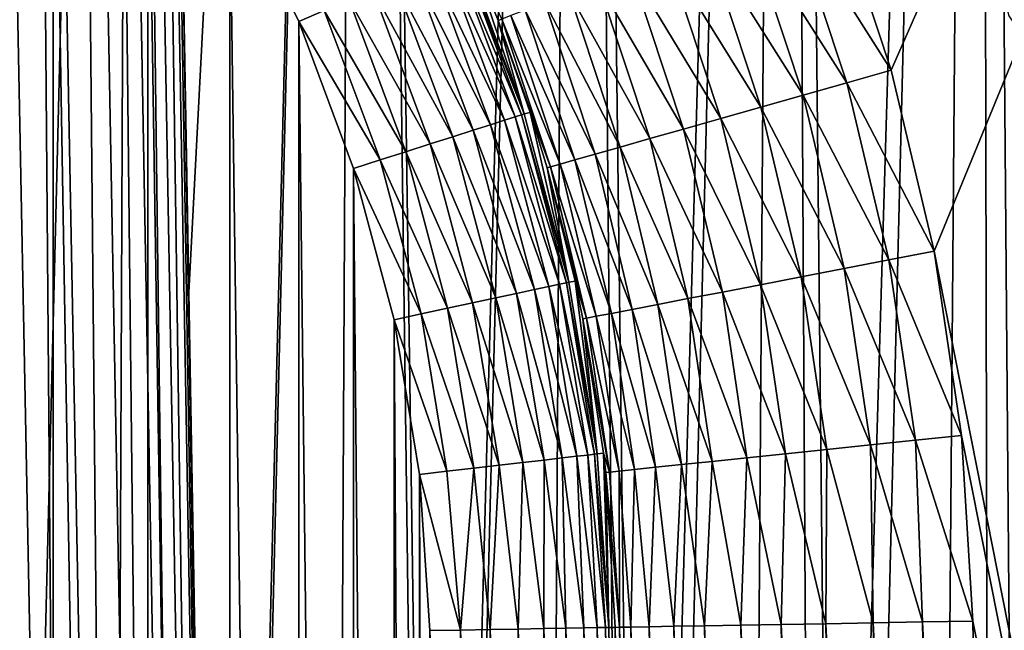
# Model space of a CAD drawing. Header units: millimetres. Extents: x -110 to 110, y 0 to 80.
# Tile 402 of 439: x 91.07 to 96.57, y 50.4 to 53.81. Entities that reach past the tile are written whole.
import ezdxf

# ---------------------------------------------------------------- set-up
doc = ezdxf.new("R2010")
doc.units = ezdxf.units.MM
doc.header["$LTSCALE"] = 59.460957
for name, color, linetype in [('160', 7, 'CONTINUOUS'), ('161', 7, 'CONTINUOUS'), ('178', 7, 'CONTINUOUS'), ('179', 7, 'CONTINUOUS'), ('24', 7, 'CONTINUOUS'), ('255', 7, 'CONTINUOUS'), ('256', 7, 'CONTINUOUS'), ('28', 7, 'CONTINUOUS'), ('296', 7, 'CONTINUOUS'), ('297', 7, 'CONTINUOUS'), ('4', 7, 'CONTINUOUS'), ('6', 7, 'CONTINUOUS'), ('74', 7, 'CONTINUOUS'), ('8', 7, 'CONTINUOUS')]:
    doc.layers.add(name, color=color, linetype=linetype)

msp = doc.modelspace()

# ---------------------------------------------------------------- linework, layer by layer
at = {"layer": '160', "color": 7, "linetype": 'CONTINUOUS'}
for points in [[(93.8842, 53.2876, 50.9825), (93.5777, 54.2107, 53.0349), (93.5437, 54.1992, 50.9825), (93.8842, 53.2876, 50.9825)], [(93.7394, 53.811, 53.0349), (93.5777, 54.2107, 53.0349), (93.8842, 53.2876, 50.9825), (93.7394, 53.811, 53.0349)], [(93.9189, 53.2967, 53.0349), (93.7394, 53.811, 53.0349), (93.8842, 53.2876, 50.9825), (93.9189, 53.2967, 53.0349)], [(94.1346, 52.3473, 50.9825), (93.9189, 53.2967, 53.0349), (93.8842, 53.2876, 50.9825), (94.1346, 52.3473, 50.9825)], [(94.0122, 52.9868, 53.0349), (93.9189, 53.2967, 53.0349), (94.1346, 52.3473, 50.9825), (94.0122, 52.9868, 53.0349)], [(94.1698, 52.3539, 53.0349), (94.0122, 52.9868, 53.0349), (94.1346, 52.3473, 50.9825), (94.1698, 52.3539, 53.0349)], [(94.2927, 51.3871, 50.9825), (94.1698, 52.3539, 53.0349), (94.1346, 52.3473, 50.9825), (94.2927, 51.3871, 50.9825)], [(94.2129, 52.1422, 53.0349), (94.1698, 52.3539, 53.0349), (94.2927, 51.3871, 50.9825), (94.2129, 52.1422, 53.0349)], [(94.3282, 51.3912, 53.0349), (94.2129, 52.1422, 53.0349), (94.2927, 51.3871, 50.9825), (94.3282, 51.3912, 53.0349)], [(94.3568, 50.4171, 50.9825), (94.3282, 51.3912, 53.0349), (94.2927, 51.3871, 50.9825), (94.3568, 50.4171, 50.9825)], [(94.3401, 51.2834, 53.0349), (94.3282, 51.3912, 53.0349), (94.3568, 50.4171, 50.9825), (94.3401, 51.2834, 53.0349)], [(94.3926, 50.4178, 53.0349), (94.3401, 51.2834, 53.0349), (94.3568, 50.4171, 50.9825), (94.3926, 50.4178, 53.0349)]]:
    msp.add_3dface(points, dxfattribs=at)
at = {"layer": '161', "color": 7, "linetype": 'CONTINUOUS'}
for points in [[(94.3926, 50.4178, 53.0349), (94.3568, 50.4171, 50.9825), (94.5081, 41.7455, 50.9825), (94.3926, 50.4178, 53.0349)], [(94.5439, 41.7462, 53.0349), (94.3926, 50.4178, 53.0349), (94.5081, 41.7455, 50.9825), (94.5439, 41.7462, 53.0349)]]:
    msp.add_3dface(points, dxfattribs=at)
at = {"layer": '178', "color": 7, "linetype": 'CONTINUOUS'}
for points in [[(95.936, 53.5328, 55), (95.6088, 54.5208, 55), (95.3675, 54.4292, 54.9833), (95.936, 53.5328, 55)], [(95.1302, 54.3391, 54.9333), (95.6876, 53.4623, 54.9833), (95.3675, 54.4292, 54.9833), (95.1302, 54.3391, 54.9333)], [(95.6876, 53.4623, 54.9833), (95.936, 53.5328, 55), (95.3675, 54.4292, 54.9833), (95.6876, 53.4623, 54.9833)], [(94.9009, 54.252, 54.8511), (95.4434, 53.393, 54.9333), (95.1302, 54.3391, 54.9333), (94.9009, 54.252, 54.8511)], [(95.4434, 53.393, 54.9333), (95.6876, 53.4623, 54.9833), (95.1302, 54.3391, 54.9333), (95.4434, 53.393, 54.9333)], [(93.5777, 54.2107, 53.0349), (93.7394, 53.811, 53.0349), (93.7592, 53.8185, 53.2927), (93.5777, 54.2107, 53.0349)], [(94.6834, 54.1694, 54.7378), (95.2074, 53.326, 54.8511), (94.9009, 54.252, 54.8511), (94.6834, 54.1694, 54.7378)], [(95.2074, 53.326, 54.8511), (95.4434, 53.393, 54.9333), (94.9009, 54.252, 54.8511), (95.2074, 53.326, 54.8511)], [(94.4814, 54.0927, 54.5955), (94.9836, 53.2625, 54.7378), (94.6834, 54.1694, 54.7378), (94.4814, 54.0927, 54.5955)], [(94.9836, 53.2625, 54.7378), (95.2074, 53.326, 54.8511), (94.6834, 54.1694, 54.7378), (94.9836, 53.2625, 54.7378)], [(94.2983, 54.0232, 54.4265), (94.7758, 53.2035, 54.5955), (94.4814, 54.0927, 54.5955), (94.2983, 54.0232, 54.4265)], [(94.7758, 53.2035, 54.5955), (94.9836, 53.2625, 54.7378), (94.4814, 54.0927, 54.5955), (94.7758, 53.2035, 54.5955)], [(94.1371, 53.962, 54.2336), (94.5874, 53.1501, 54.4265), (94.2983, 54.0232, 54.4265), (94.1371, 53.962, 54.2336)], [(94.5874, 53.1501, 54.4265), (94.7758, 53.2035, 54.5955), (94.2983, 54.0232, 54.4265), (94.5874, 53.1501, 54.4265)], [(94.0006, 53.9102, 54.0201), (94.4215, 53.103, 54.2336), (94.1371, 53.962, 54.2336), (94.0006, 53.9102, 54.0201)], [(94.4215, 53.103, 54.2336), (94.5874, 53.1501, 54.4265), (94.1371, 53.962, 54.2336), (94.4215, 53.103, 54.2336)], [(93.8909, 53.8685, 53.7895), (94.281, 53.0631, 54.0201), (94.0006, 53.9102, 54.0201), (93.8909, 53.8685, 53.7895)], [(94.281, 53.0631, 54.0201), (94.4215, 53.103, 54.2336), (94.0006, 53.9102, 54.0201), (94.281, 53.0631, 54.0201)], [(93.7394, 53.811, 53.0349), (94.0326, 52.9926, 53.2927), (93.7592, 53.8185, 53.2927), (93.7394, 53.811, 53.0349)], [(93.7592, 53.8185, 53.2927), (94.0849, 53.0075, 53.5457), (93.81, 53.8378, 53.5457), (93.7592, 53.8185, 53.2927)], [(94.0326, 52.9926, 53.2927), (94.0849, 53.0075, 53.5457), (93.7592, 53.8185, 53.2927), (94.0326, 52.9926, 53.2927)], [(93.81, 53.8378, 53.5457), (94.1682, 53.0311, 53.7895), (93.8909, 53.8685, 53.7895), (93.81, 53.8378, 53.5457)], [(94.0849, 53.0075, 53.5457), (94.1682, 53.0311, 53.7895), (93.81, 53.8378, 53.5457), (94.0849, 53.0075, 53.5457)], [(94.1682, 53.0311, 53.7895), (94.281, 53.0631, 54.0201), (93.8909, 53.8685, 53.7895), (94.1682, 53.0311, 53.7895)], [(93.7394, 53.811, 53.0349), (93.9189, 53.2967, 53.0349), (94.0326, 52.9926, 53.2927), (93.7394, 53.811, 53.0349)], [(96.1766, 52.5201, 55), (95.936, 53.5328, 55), (95.6876, 53.4623, 54.9833), (96.1766, 52.5201, 55)], [(95.4434, 53.393, 54.9333), (95.9231, 52.4714, 54.9833), (95.6876, 53.4623, 54.9833), (95.4434, 53.393, 54.9333)], [(95.9231, 52.4714, 54.9833), (96.1766, 52.5201, 55), (95.6876, 53.4623, 54.9833), (95.9231, 52.4714, 54.9833)], [(95.2074, 53.326, 54.8511), (95.6738, 52.4234, 54.9333), (95.4434, 53.393, 54.9333), (95.2074, 53.326, 54.8511)], [(95.6738, 52.4234, 54.9333), (95.9231, 52.4714, 54.9833), (95.4434, 53.393, 54.9333), (95.6738, 52.4234, 54.9333)], [(94.9836, 53.2625, 54.7378), (95.433, 52.377, 54.8511), (95.2074, 53.326, 54.8511), (94.9836, 53.2625, 54.7378)], [(95.433, 52.377, 54.8511), (95.6738, 52.4234, 54.9333), (95.2074, 53.326, 54.8511), (95.433, 52.377, 54.8511)], [(93.9189, 53.2967, 53.0349), (94.0122, 52.9868, 53.0349), (94.0326, 52.9926, 53.2927), (93.9189, 53.2967, 53.0349)], [(94.7758, 53.2035, 54.5955), (95.2045, 52.3331, 54.7378), (94.9836, 53.2625, 54.7378), (94.7758, 53.2035, 54.5955)], [(95.2045, 52.3331, 54.7378), (95.433, 52.377, 54.8511), (94.9836, 53.2625, 54.7378), (95.2045, 52.3331, 54.7378)], [(94.5874, 53.1501, 54.4265), (94.9924, 52.2922, 54.5955), (94.7758, 53.2035, 54.5955), (94.5874, 53.1501, 54.4265)], [(94.9924, 52.2922, 54.5955), (95.2045, 52.3331, 54.7378), (94.7758, 53.2035, 54.5955), (94.9924, 52.2922, 54.5955)], [(94.281, 53.0631, 54.0201), (94.6307, 52.2226, 54.2336), (94.4215, 53.103, 54.2336), (94.281, 53.0631, 54.0201)], [(94.4215, 53.103, 54.2336), (94.8, 52.2552, 54.4265), (94.5874, 53.1501, 54.4265), (94.4215, 53.103, 54.2336)], [(94.6307, 52.2226, 54.2336), (94.8, 52.2552, 54.4265), (94.4215, 53.103, 54.2336), (94.6307, 52.2226, 54.2336)], [(94.8, 52.2552, 54.4265), (94.9924, 52.2922, 54.5955), (94.5874, 53.1501, 54.4265), (94.8, 52.2552, 54.4265)], [(94.1682, 53.0311, 53.7895), (94.4873, 52.195, 54.0201), (94.281, 53.0631, 54.0201), (94.1682, 53.0311, 53.7895)], [(94.4873, 52.195, 54.0201), (94.6307, 52.2226, 54.2336), (94.281, 53.0631, 54.0201), (94.4873, 52.195, 54.0201)], [(94.0122, 52.9868, 53.0349), (94.2338, 52.1462, 53.2927), (94.0326, 52.9926, 53.2927), (94.0122, 52.9868, 53.0349)], [(94.0326, 52.9926, 53.2927), (94.2872, 52.1565, 53.5457), (94.0849, 53.0075, 53.5457), (94.0326, 52.9926, 53.2927)], [(94.2338, 52.1462, 53.2927), (94.2872, 52.1565, 53.5457), (94.0326, 52.9926, 53.2927), (94.2338, 52.1462, 53.2927)], [(94.0849, 53.0075, 53.5457), (94.3721, 52.1729, 53.7895), (94.1682, 53.0311, 53.7895), (94.0849, 53.0075, 53.5457)], [(94.2872, 52.1565, 53.5457), (94.3721, 52.1729, 53.7895), (94.0849, 53.0075, 53.5457), (94.2872, 52.1565, 53.5457)], [(94.3721, 52.1729, 53.7895), (94.4873, 52.195, 54.0201), (94.1682, 53.0311, 53.7895), (94.3721, 52.1729, 53.7895)], [(94.0122, 52.9868, 53.0349), (94.1698, 52.3539, 53.0349), (94.2338, 52.1462, 53.2927), (94.0122, 52.9868, 53.0349)], [(96.329, 51.4905, 55), (96.1766, 52.5201, 55), (95.9231, 52.4714, 54.9833), (96.329, 51.4905, 55)], [(95.6738, 52.4234, 54.9333), (96.0722, 51.4638, 54.9833), (95.9231, 52.4714, 54.9833), (95.6738, 52.4234, 54.9333)], [(96.0722, 51.4638, 54.9833), (96.329, 51.4905, 55), (95.9231, 52.4714, 54.9833), (96.0722, 51.4638, 54.9833)], [(95.433, 52.377, 54.8511), (95.8197, 51.4375, 54.9333), (95.6738, 52.4234, 54.9333), (95.433, 52.377, 54.8511)], [(95.8197, 51.4375, 54.9333), (96.0722, 51.4638, 54.9833), (95.6738, 52.4234, 54.9333), (95.8197, 51.4375, 54.9333)], [(94.1698, 52.3539, 53.0349), (94.2129, 52.1422, 53.0349), (94.2338, 52.1462, 53.2927), (94.1698, 52.3539, 53.0349)], [(94.9924, 52.2922, 54.5955), (95.3444, 51.388, 54.7378), (95.2045, 52.3331, 54.7378), (94.9924, 52.2922, 54.5955)], [(95.2045, 52.3331, 54.7378), (95.5758, 51.4121, 54.8511), (95.433, 52.377, 54.8511), (95.2045, 52.3331, 54.7378)], [(95.3444, 51.388, 54.7378), (95.5758, 51.4121, 54.8511), (95.2045, 52.3331, 54.7378), (95.3444, 51.388, 54.7378)], [(95.5758, 51.4121, 54.8511), (95.8197, 51.4375, 54.9333), (95.433, 52.377, 54.8511), (95.5758, 51.4121, 54.8511)], [(94.8, 52.2552, 54.4265), (95.1295, 51.3656, 54.5955), (94.9924, 52.2922, 54.5955), (94.8, 52.2552, 54.4265)], [(95.1295, 51.3656, 54.5955), (95.3444, 51.388, 54.7378), (94.9924, 52.2922, 54.5955), (95.1295, 51.3656, 54.5955)], [(94.4873, 52.195, 54.0201), (94.7632, 51.3275, 54.2336), (94.6307, 52.2226, 54.2336), (94.4873, 52.195, 54.0201)], [(94.6307, 52.2226, 54.2336), (94.9347, 51.3454, 54.4265), (94.8, 52.2552, 54.4265), (94.6307, 52.2226, 54.2336)], [(94.7632, 51.3275, 54.2336), (94.9347, 51.3454, 54.4265), (94.6307, 52.2226, 54.2336), (94.7632, 51.3275, 54.2336)], [(94.9347, 51.3454, 54.4265), (95.1295, 51.3656, 54.5955), (94.8, 52.2552, 54.4265), (94.9347, 51.3454, 54.4265)], [(94.2872, 52.1565, 53.5457), (94.5013, 51.3002, 53.7895), (94.3721, 52.1729, 53.7895), (94.2872, 52.1565, 53.5457)], [(94.3721, 52.1729, 53.7895), (94.6179, 51.3124, 54.0201), (94.4873, 52.195, 54.0201), (94.3721, 52.1729, 53.7895)], [(94.5013, 51.3002, 53.7895), (94.6179, 51.3124, 54.0201), (94.3721, 52.1729, 53.7895), (94.5013, 51.3002, 53.7895)], [(94.6179, 51.3124, 54.0201), (94.7632, 51.3275, 54.2336), (94.4873, 52.195, 54.0201), (94.6179, 51.3124, 54.0201)], [(94.2129, 52.1422, 53.0349), (94.3612, 51.2856, 53.2927), (94.2338, 52.1462, 53.2927), (94.2129, 52.1422, 53.0349)], [(94.2129, 52.1422, 53.0349), (94.3282, 51.3912, 53.0349), (94.3612, 51.2856, 53.2927), (94.2129, 52.1422, 53.0349)], [(94.2338, 52.1462, 53.2927), (94.4152, 51.2913, 53.5457), (94.2872, 52.1565, 53.5457), (94.2338, 52.1462, 53.2927)], [(94.3612, 51.2856, 53.2927), (94.4152, 51.2913, 53.5457), (94.2338, 52.1462, 53.2927), (94.3612, 51.2856, 53.2927)], [(94.4152, 51.2913, 53.5457), (94.5013, 51.3002, 53.7895), (94.2872, 52.1565, 53.5457), (94.4152, 51.2913, 53.5457)], [(96.0722, 51.4638, 54.9833), (95.8197, 51.4375, 54.9333), (96.1105, 50.4477, 54.9801), (96.0722, 51.4638, 54.9833)], [(96.392, 50.4527, 55), (96.329, 51.4905, 55), (96.0722, 51.4638, 54.9833), (96.392, 50.4527, 55)], [(96.392, 50.4527, 55), (96.0722, 51.4638, 54.9833), (96.1105, 50.4477, 54.9801), (96.392, 50.4527, 55)], [(95.5758, 51.4121, 54.8511), (95.3444, 51.388, 54.7378), (95.5699, 50.4383, 54.8232), (95.5758, 51.4121, 54.8511)], [(95.8347, 50.4429, 54.9208), (95.5758, 51.4121, 54.8511), (95.5699, 50.4383, 54.8232), (95.8347, 50.4429, 54.9208)], [(95.8197, 51.4375, 54.9333), (95.5758, 51.4121, 54.8511), (95.8347, 50.4429, 54.9208), (95.8197, 51.4375, 54.9333)], [(96.1105, 50.4477, 54.9801), (95.8197, 51.4375, 54.9333), (95.8347, 50.4429, 54.9208), (96.1105, 50.4477, 54.9801)], [(94.3282, 51.3912, 53.0349), (94.3401, 51.2834, 53.0349), (94.3612, 51.2856, 53.2927), (94.3282, 51.3912, 53.0349)], [(94.9347, 51.3454, 54.4265), (94.7632, 51.3275, 54.2336), (94.8932, 50.4265, 54.3241), (94.9347, 51.3454, 54.4265)], [(95.0945, 50.43, 54.5218), (94.9347, 51.3454, 54.4265), (94.8932, 50.4265, 54.3241), (95.0945, 50.43, 54.5218)], [(95.1295, 51.3656, 54.5955), (94.9347, 51.3454, 54.4265), (95.0945, 50.43, 54.5218), (95.1295, 51.3656, 54.5955)], [(95.3216, 50.434, 54.6893), (95.1295, 51.3656, 54.5955), (95.0945, 50.43, 54.5218), (95.3216, 50.434, 54.6893)], [(95.3444, 51.388, 54.7378), (95.1295, 51.3656, 54.5955), (95.3216, 50.434, 54.6893), (95.3444, 51.388, 54.7378)], [(95.5699, 50.4383, 54.8232), (95.3444, 51.388, 54.7378), (95.3216, 50.434, 54.6893), (95.5699, 50.4383, 54.8232)], [(94.3612, 51.2856, 53.2927), (94.3401, 51.2834, 53.0349), (94.4174, 50.4182, 53.316), (94.3612, 51.2856, 53.2927)], [(94.4152, 51.2913, 53.5457), (94.3612, 51.2856, 53.2927), (94.4174, 50.4182, 53.316), (94.4152, 51.2913, 53.5457)], [(94.5013, 51.3002, 53.7895), (94.4152, 51.2913, 53.5457), (94.4815, 50.4193, 53.5908), (94.5013, 51.3002, 53.7895)], [(94.4815, 50.4193, 53.5908), (94.4152, 51.2913, 53.5457), (94.4174, 50.4182, 53.316), (94.4815, 50.4193, 53.5908)], [(94.5837, 50.4211, 53.8539), (94.5013, 51.3002, 53.7895), (94.4815, 50.4193, 53.5908), (94.5837, 50.4211, 53.8539)], [(94.6179, 51.3124, 54.0201), (94.5013, 51.3002, 53.7895), (94.5837, 50.4211, 53.8539), (94.6179, 51.3124, 54.0201)], [(94.7218, 50.4235, 54.0999), (94.6179, 51.3124, 54.0201), (94.5837, 50.4211, 53.8539), (94.7218, 50.4235, 54.0999)], [(94.7632, 51.3275, 54.2336), (94.6179, 51.3124, 54.0201), (94.7218, 50.4235, 54.0999), (94.7632, 51.3275, 54.2336)], [(94.8932, 50.4265, 54.3241), (94.7632, 51.3275, 54.2336), (94.7218, 50.4235, 54.0999), (94.8932, 50.4265, 54.3241)], [(94.3401, 51.2834, 53.0349), (94.3926, 50.4178, 53.0349), (94.4174, 50.4182, 53.316), (94.3401, 51.2834, 53.0349)]]:
    msp.add_3dface(points, dxfattribs=at)
at = {"layer": '179', "color": 7, "linetype": 'CONTINUOUS'}
for points in [[(94.4174, 50.4182, 53.316), (94.3926, 50.4178, 53.0349), (94.5688, 41.7466, 53.316), (94.4174, 50.4182, 53.316)], [(94.3926, 50.4178, 53.0349), (94.5439, 41.7462, 53.0349), (94.5688, 41.7466, 53.316), (94.3926, 50.4178, 53.0349)], [(94.4815, 50.4193, 53.5908), (94.4174, 50.4182, 53.316), (94.6329, 41.7477, 53.5908), (94.4815, 50.4193, 53.5908)], [(94.6329, 41.7477, 53.5908), (94.4174, 50.4182, 53.316), (94.5688, 41.7466, 53.316), (94.6329, 41.7477, 53.5908)], [(94.5837, 50.4211, 53.8539), (94.4815, 50.4193, 53.5908), (94.735, 41.7495, 53.8539), (94.5837, 50.4211, 53.8539)], [(94.735, 41.7495, 53.8539), (94.4815, 50.4193, 53.5908), (94.6329, 41.7477, 53.5908), (94.735, 41.7495, 53.8539)], [(94.7218, 50.4235, 54.0999), (94.5837, 50.4211, 53.8539), (94.8732, 41.7519, 54.0999), (94.7218, 50.4235, 54.0999)], [(94.8732, 41.7519, 54.0999), (94.5837, 50.4211, 53.8539), (94.735, 41.7495, 53.8539), (94.8732, 41.7519, 54.0999)], [(94.8932, 50.4265, 54.3241), (94.7218, 50.4235, 54.0999), (95.0446, 41.7549, 54.3241), (94.8932, 50.4265, 54.3241)], [(95.0446, 41.7549, 54.3241), (94.7218, 50.4235, 54.0999), (94.8732, 41.7519, 54.0999), (95.0446, 41.7549, 54.3241)], [(95.0945, 50.43, 54.5218), (94.8932, 50.4265, 54.3241), (95.2458, 41.7584, 54.5218), (95.0945, 50.43, 54.5218)], [(95.2458, 41.7584, 54.5218), (94.8932, 50.4265, 54.3241), (95.0446, 41.7549, 54.3241), (95.2458, 41.7584, 54.5218)], [(95.3216, 50.434, 54.6893), (95.0945, 50.43, 54.5218), (95.4729, 41.7624, 54.6893), (95.3216, 50.434, 54.6893)], [(95.4729, 41.7624, 54.6893), (95.0945, 50.43, 54.5218), (95.2458, 41.7584, 54.5218), (95.4729, 41.7624, 54.6893)], [(95.5699, 50.4383, 54.8232), (95.3216, 50.434, 54.6893), (95.7213, 41.7667, 54.8232), (95.5699, 50.4383, 54.8232)], [(95.7213, 41.7667, 54.8232), (95.3216, 50.434, 54.6893), (95.4729, 41.7624, 54.6893), (95.7213, 41.7667, 54.8232)], [(95.8347, 50.4429, 54.9208), (95.5699, 50.4383, 54.8232), (95.986, 41.7713, 54.9208), (95.8347, 50.4429, 54.9208)], [(95.986, 41.7713, 54.9208), (95.5699, 50.4383, 54.8232), (95.7213, 41.7667, 54.8232), (95.986, 41.7713, 54.9208)], [(96.1105, 50.4477, 54.9801), (95.8347, 50.4429, 54.9208), (96.2619, 41.7762, 54.9801), (96.1105, 50.4477, 54.9801)], [(96.2619, 41.7762, 54.9801), (95.8347, 50.4429, 54.9208), (95.986, 41.7713, 54.9208), (96.2619, 41.7762, 54.9801)], [(96.5433, 41.7811, 55), (96.392, 50.4527, 55), (96.1105, 50.4477, 54.9801), (96.5433, 41.7811, 55)], [(96.5433, 41.7811, 55), (96.1105, 50.4477, 54.9801), (96.2619, 41.7762, 54.9801), (96.5433, 41.7811, 55)]]:
    msp.add_3dface(points, dxfattribs=at)
at = {"layer": '24', "color": 7, "linetype": 'CONTINUOUS'}
for points in [[(90.4086, 70.7052, -46.5362), (90.9496, 40, -45.8248), (91.7116, 70.7052, -46.1358), (90.4086, 70.7052, -46.5362)], [(90.9496, 40, -45.8248), (91.5821, 40, -45.6128), (91.7116, 70.7052, -46.1358), (90.9496, 40, -45.8248)], [(91.5821, 40, -45.6128), (92.2046, 40, -45.3729), (91.7116, 70.7052, -46.1358), (91.5821, 40, -45.6128)], [(91.7116, 70.7052, -46.1358), (92.2046, 40, -45.3729), (92.9744, 70.7052, -45.6226), (91.7116, 70.7052, -46.1358)], [(92.2046, 40, -45.3729), (92.8157, 40, -45.1056), (92.9744, 70.7052, -45.6226), (92.2046, 40, -45.3729)], [(92.8157, 40, -45.1056), (93.4144, 40, -44.8113), (92.9744, 70.7052, -45.6226), (92.8157, 40, -45.1056)], [(92.9744, 70.7052, -45.6226), (93.4144, 40, -44.8113), (94.1873, 70.7052, -45.0008), (92.9744, 70.7052, -45.6226)], [(93.4144, 40, -44.8113), (93.9994, 40, -44.4907), (94.1873, 70.7052, -45.0008), (93.4144, 40, -44.8113)], [(93.9994, 40, -44.4907), (94.5696, 40, -44.1444), (94.1873, 70.7052, -45.0008), (93.9994, 40, -44.4907)], [(94.1873, 70.7052, -45.0008), (94.5696, 40, -44.1444), (95.3411, 70.7052, -44.275), (94.1873, 70.7052, -45.0008)], [(94.5696, 40, -44.1444), (95.1238, 40, -43.7731), (95.3411, 70.7052, -44.275), (94.5696, 40, -44.1444)], [(95.1238, 40, -43.7731), (95.661, 40, -43.3776), (95.3411, 70.7052, -44.275), (95.1238, 40, -43.7731)], [(95.3411, 70.7052, -44.275), (95.661, 40, -43.3776), (96.4269, 70.7052, -43.4509), (95.3411, 70.7052, -44.275)], [(95.661, 40, -43.3776), (96.18, 40, -42.9585), (96.4269, 70.7052, -43.4509), (95.661, 40, -43.3776)], [(96.18, 40, -42.9585), (96.6799, 40, -42.5168), (96.4269, 70.7052, -43.4509), (96.18, 40, -42.9585)], [(96.4269, 70.7052, -43.4509), (96.6799, 40, -42.5168), (97.4362, 70.7052, -42.5348), (96.4269, 70.7052, -43.4509)]]:
    msp.add_3dface(points, dxfattribs=at)
at = {"layer": '255', "color": 7, "linetype": 'CONTINUOUS'}
for points in [[(92.2404, 54.5912, 50), (92.6251, 53.8042, 50), (92.7672, 53.8654, 50.012), (92.2404, 54.5912, 50)], [(93.4385, 54.154, 50.5352), (93.3626, 54.1214, 50.4038), (93.7751, 53.2528, 50.5352), (93.4385, 54.154, 50.5352)], [(93.4948, 54.1782, 50.6777), (93.4385, 54.154, 50.5352), (93.8335, 53.2715, 50.6777), (93.4948, 54.1782, 50.6777)], [(93.8335, 53.2715, 50.6777), (93.4385, 54.154, 50.5352), (93.7751, 53.2528, 50.5352), (93.8335, 53.2715, 50.6777)], [(93.5301, 54.1934, 50.8281), (93.4948, 54.1782, 50.6777), (93.8701, 53.2831, 50.8281), (93.5301, 54.1934, 50.8281)], [(93.8701, 53.2831, 50.8281), (93.4948, 54.1782, 50.6777), (93.8335, 53.2715, 50.6777), (93.8701, 53.2831, 50.8281)], [(93.8842, 53.2876, 50.9825), (93.5437, 54.1992, 50.9825), (93.5301, 54.1934, 50.8281), (93.8842, 53.2876, 50.9825)], [(93.8842, 53.2876, 50.9825), (93.5301, 54.1934, 50.8281), (93.8701, 53.2831, 50.8281), (93.8842, 53.2876, 50.9825)], [(93.3626, 54.1214, 50.4038), (93.269, 54.0811, 50.2867), (93.6965, 53.2277, 50.4038), (93.3626, 54.1214, 50.4038)], [(93.7751, 53.2528, 50.5352), (93.3626, 54.1214, 50.4038), (93.6965, 53.2277, 50.4038), (93.7751, 53.2528, 50.5352)], [(93.269, 54.0811, 50.2867), (93.1599, 54.0342, 50.1869), (93.5994, 53.1967, 50.2867), (93.269, 54.0811, 50.2867)], [(93.6965, 53.2277, 50.4038), (93.269, 54.0811, 50.2867), (93.5994, 53.1967, 50.2867), (93.6965, 53.2277, 50.4038)], [(93.0379, 53.9817, 50.1066), (92.906, 53.925, 50.0479), (93.3597, 53.1203, 50.1066), (93.0379, 53.9817, 50.1066)], [(93.1599, 54.0342, 50.1869), (93.0379, 53.9817, 50.1066), (93.4862, 53.1606, 50.1869), (93.1599, 54.0342, 50.1869)], [(93.4862, 53.1606, 50.1869), (93.0379, 53.9817, 50.1066), (93.3597, 53.1203, 50.1066), (93.4862, 53.1606, 50.1869)], [(93.5994, 53.1967, 50.2867), (93.1599, 54.0342, 50.1869), (93.4862, 53.1606, 50.1869), (93.5994, 53.1967, 50.2867)], [(92.906, 53.925, 50.0479), (92.7672, 53.8654, 50.012), (93.2229, 53.0766, 50.0479), (92.906, 53.925, 50.0479)], [(93.3597, 53.1203, 50.1066), (92.906, 53.925, 50.0479), (93.2229, 53.0766, 50.0479), (93.3597, 53.1203, 50.1066)], [(92.7672, 53.8654, 50.012), (92.6251, 53.8042, 50), (93.079, 53.0307, 50.012), (92.7672, 53.8654, 50.012)], [(93.2229, 53.0766, 50.0479), (92.7672, 53.8654, 50.012), (93.079, 53.0307, 50.012), (93.2229, 53.0766, 50.0479)], [(92.6251, 53.8042, 50), (92.9316, 52.9837, 50), (93.079, 53.0307, 50.012), (92.6251, 53.8042, 50)], [(93.8335, 53.2715, 50.6777), (93.7751, 53.2528, 50.5352), (94.0826, 52.3361, 50.6777), (93.8335, 53.2715, 50.6777)], [(93.8701, 53.2831, 50.8281), (93.8335, 53.2715, 50.6777), (94.1202, 52.3442, 50.8281), (93.8701, 53.2831, 50.8281)], [(94.1202, 52.3442, 50.8281), (93.8335, 53.2715, 50.6777), (94.0826, 52.3361, 50.6777), (94.1202, 52.3442, 50.8281)], [(94.1346, 52.3473, 50.9825), (93.8842, 53.2876, 50.9825), (93.8701, 53.2831, 50.8281), (94.1346, 52.3473, 50.9825)], [(94.1346, 52.3473, 50.9825), (93.8701, 53.2831, 50.8281), (94.1202, 52.3442, 50.8281), (94.1346, 52.3473, 50.9825)], [(93.6965, 53.2277, 50.4038), (93.5994, 53.1967, 50.2867), (93.942, 52.3059, 50.4038), (93.6965, 53.2277, 50.4038)], [(93.7751, 53.2528, 50.5352), (93.6965, 53.2277, 50.4038), (94.0227, 52.3233, 50.5352), (93.7751, 53.2528, 50.5352)], [(94.0227, 52.3233, 50.5352), (93.6965, 53.2277, 50.4038), (93.942, 52.3059, 50.4038), (94.0227, 52.3233, 50.5352)], [(94.0826, 52.3361, 50.6777), (93.7751, 53.2528, 50.5352), (94.0227, 52.3233, 50.5352), (94.0826, 52.3361, 50.6777)], [(93.4862, 53.1606, 50.1869), (93.3597, 53.1203, 50.1066), (93.7262, 52.2595, 50.1869), (93.4862, 53.1606, 50.1869)], [(93.5994, 53.1967, 50.2867), (93.4862, 53.1606, 50.1869), (93.8424, 52.2845, 50.2867), (93.5994, 53.1967, 50.2867)], [(93.8424, 52.2845, 50.2867), (93.4862, 53.1606, 50.1869), (93.7262, 52.2595, 50.1869), (93.8424, 52.2845, 50.2867)], [(93.942, 52.3059, 50.4038), (93.5994, 53.1967, 50.2867), (93.8424, 52.2845, 50.2867), (93.942, 52.3059, 50.4038)], [(93.3597, 53.1203, 50.1066), (93.2229, 53.0766, 50.0479), (93.5964, 52.2316, 50.1066), (93.3597, 53.1203, 50.1066)], [(93.7262, 52.2595, 50.1869), (93.3597, 53.1203, 50.1066), (93.5964, 52.2316, 50.1066), (93.7262, 52.2595, 50.1869)], [(93.2229, 53.0766, 50.0479), (93.079, 53.0307, 50.012), (93.456, 52.2014, 50.0479), (93.2229, 53.0766, 50.0479)], [(93.5964, 52.2316, 50.1066), (93.2229, 53.0766, 50.0479), (93.456, 52.2014, 50.0479), (93.5964, 52.2316, 50.1066)], [(93.079, 53.0307, 50.012), (92.9316, 52.9837, 50), (93.3083, 52.1697, 50.012), (93.079, 53.0307, 50.012)], [(93.456, 52.2014, 50.0479), (93.079, 53.0307, 50.012), (93.3083, 52.1697, 50.012), (93.456, 52.2014, 50.0479)], [(92.9316, 52.9837, 50), (93.1571, 52.1372, 50), (93.3083, 52.1697, 50.012), (92.9316, 52.9837, 50)], [(94.0826, 52.3361, 50.6777), (94.0227, 52.3233, 50.5352), (94.2398, 51.3811, 50.6777), (94.0826, 52.3361, 50.6777)], [(94.1202, 52.3442, 50.8281), (94.0826, 52.3361, 50.6777), (94.278, 51.3855, 50.8281), (94.1202, 52.3442, 50.8281)], [(94.278, 51.3855, 50.8281), (94.0826, 52.3361, 50.6777), (94.2398, 51.3811, 50.6777), (94.278, 51.3855, 50.8281)], [(94.2927, 51.3871, 50.9825), (94.1346, 52.3473, 50.9825), (94.1202, 52.3442, 50.8281), (94.2927, 51.3871, 50.9825)], [(94.2927, 51.3871, 50.9825), (94.1202, 52.3442, 50.8281), (94.278, 51.3855, 50.8281), (94.2927, 51.3871, 50.9825)], [(93.8424, 52.2845, 50.2867), (93.7262, 52.2595, 50.1869), (93.9957, 51.353, 50.2867), (93.8424, 52.2845, 50.2867)], [(93.942, 52.3059, 50.4038), (93.8424, 52.2845, 50.2867), (94.0969, 51.3646, 50.4038), (93.942, 52.3059, 50.4038)], [(94.0969, 51.3646, 50.4038), (93.8424, 52.2845, 50.2867), (93.9957, 51.353, 50.2867), (94.0969, 51.3646, 50.4038)], [(94.0227, 52.3233, 50.5352), (93.942, 52.3059, 50.4038), (94.1789, 51.3741, 50.5352), (94.0227, 52.3233, 50.5352)], [(94.1789, 51.3741, 50.5352), (93.942, 52.3059, 50.4038), (94.0969, 51.3646, 50.4038), (94.1789, 51.3741, 50.5352)], [(94.2398, 51.3811, 50.6777), (94.0227, 52.3233, 50.5352), (94.1789, 51.3741, 50.5352), (94.2398, 51.3811, 50.6777)], [(93.5964, 52.2316, 50.1066), (93.456, 52.2014, 50.0479), (93.7457, 51.3242, 50.1066), (93.5964, 52.2316, 50.1066)], [(93.7262, 52.2595, 50.1869), (93.5964, 52.2316, 50.1066), (93.8777, 51.3394, 50.1869), (93.7262, 52.2595, 50.1869)], [(93.8777, 51.3394, 50.1869), (93.5964, 52.2316, 50.1066), (93.7457, 51.3242, 50.1066), (93.8777, 51.3394, 50.1869)], [(93.9957, 51.353, 50.2867), (93.7262, 52.2595, 50.1869), (93.8777, 51.3394, 50.1869), (93.9957, 51.353, 50.2867)], [(93.3083, 52.1697, 50.012), (93.1571, 52.1372, 50), (93.4531, 51.2906, 50.012), (93.3083, 52.1697, 50.012)], [(93.456, 52.2014, 50.0479), (93.3083, 52.1697, 50.012), (93.603, 51.3078, 50.0479), (93.456, 52.2014, 50.0479)], [(93.603, 51.3078, 50.0479), (93.3083, 52.1697, 50.012), (93.4531, 51.2906, 50.012), (93.603, 51.3078, 50.0479)], [(93.7457, 51.3242, 50.1066), (93.456, 52.2014, 50.0479), (93.603, 51.3078, 50.0479), (93.7457, 51.3242, 50.1066)], [(93.1571, 52.1372, 50), (93.2994, 51.2729, 50), (93.4531, 51.2906, 50.012), (93.1571, 52.1372, 50)], [(93.8777, 51.3394, 50.1869), (93.7457, 51.3242, 50.1066), (93.8519, 50.4083, 50.1311), (93.8777, 51.3394, 50.1869)], [(93.9938, 50.4108, 50.229), (93.8777, 51.3394, 50.1869), (93.8519, 50.4083, 50.1311), (93.9938, 50.4108, 50.229)], [(93.9957, 51.353, 50.2867), (93.8777, 51.3394, 50.1869), (93.9938, 50.4108, 50.229), (93.9957, 51.353, 50.2867)], [(94.1167, 50.4129, 50.3498), (93.9957, 51.353, 50.2867), (93.9938, 50.4108, 50.229), (94.1167, 50.4129, 50.3498)], [(94.0969, 51.3646, 50.4038), (93.9957, 51.353, 50.2867), (94.1167, 50.4129, 50.3498), (94.0969, 51.3646, 50.4038)], [(94.1789, 51.3741, 50.5352), (94.0969, 51.3646, 50.4038), (94.2171, 50.4147, 50.49), (94.1789, 51.3741, 50.5352)], [(94.2171, 50.4147, 50.49), (94.0969, 51.3646, 50.4038), (94.1167, 50.4129, 50.3498), (94.2171, 50.4147, 50.49)], [(94.2398, 51.3811, 50.6777), (94.1789, 51.3741, 50.5352), (94.2919, 50.416, 50.6453), (94.2398, 51.3811, 50.6777)], [(94.2919, 50.416, 50.6453), (94.1789, 51.3741, 50.5352), (94.2171, 50.4147, 50.49), (94.2919, 50.416, 50.6453)], [(94.278, 51.3855, 50.8281), (94.2398, 51.3811, 50.6777), (94.3389, 50.4168, 50.8111), (94.278, 51.3855, 50.8281)], [(94.3389, 50.4168, 50.8111), (94.2398, 51.3811, 50.6777), (94.2919, 50.416, 50.6453), (94.3389, 50.4168, 50.8111)], [(94.3568, 50.4171, 50.9825), (94.2927, 51.3871, 50.9825), (94.278, 51.3855, 50.8281), (94.3568, 50.4171, 50.9825)], [(94.3568, 50.4171, 50.9825), (94.278, 51.3855, 50.8281), (94.3389, 50.4168, 50.8111), (94.3568, 50.4171, 50.9825)], [(93.4531, 51.2906, 50.012), (93.2994, 51.2729, 50), (93.5288, 50.4027, 50.0149), (93.4531, 51.2906, 50.012)], [(93.603, 51.3078, 50.0479), (93.4531, 51.2906, 50.012), (93.5288, 50.4027, 50.0149), (93.603, 51.3078, 50.0479)], [(93.6954, 50.4056, 50.059), (93.603, 51.3078, 50.0479), (93.5288, 50.4027, 50.0149), (93.6954, 50.4056, 50.059)], [(93.7457, 51.3242, 50.1066), (93.603, 51.3078, 50.0479), (93.6954, 50.4056, 50.059), (93.7457, 51.3242, 50.1066)], [(93.8519, 50.4083, 50.1311), (93.7457, 51.3242, 50.1066), (93.6954, 50.4056, 50.059), (93.8519, 50.4083, 50.1311)], [(93.2994, 51.2729, 50), (93.3571, 50.3997, 50), (93.5288, 50.4027, 50.0149), (93.2994, 51.2729, 50)]]:
    msp.add_3dface(points, dxfattribs=at)
at = {"layer": '256', "color": 7, "linetype": 'CONTINUOUS'}
for points in [[(93.6954, 50.4056, 50.059), (93.5288, 50.4027, 50.0149), (93.8467, 41.734, 50.059), (93.6954, 50.4056, 50.059)], [(93.8519, 50.4083, 50.1311), (93.6954, 50.4056, 50.059), (94.0033, 41.7367, 50.1311), (93.8519, 50.4083, 50.1311)], [(94.0033, 41.7367, 50.1311), (93.6954, 50.4056, 50.059), (93.8467, 41.734, 50.059), (94.0033, 41.7367, 50.1311)], [(93.9938, 50.4108, 50.229), (93.8519, 50.4083, 50.1311), (94.1452, 41.7392, 50.229), (93.9938, 50.4108, 50.229)], [(94.1452, 41.7392, 50.229), (93.8519, 50.4083, 50.1311), (94.0033, 41.7367, 50.1311), (94.1452, 41.7392, 50.229)], [(94.1167, 50.4129, 50.3498), (93.9938, 50.4108, 50.229), (94.2681, 41.7414, 50.3498), (94.1167, 50.4129, 50.3498)], [(94.2681, 41.7414, 50.3498), (93.9938, 50.4108, 50.229), (94.1452, 41.7392, 50.229), (94.2681, 41.7414, 50.3498)], [(94.2171, 50.4147, 50.49), (94.1167, 50.4129, 50.3498), (94.3684, 41.7431, 50.49), (94.2171, 50.4147, 50.49)], [(94.3684, 41.7431, 50.49), (94.1167, 50.4129, 50.3498), (94.2681, 41.7414, 50.3498), (94.3684, 41.7431, 50.49)], [(94.2919, 50.416, 50.6453), (94.2171, 50.4147, 50.49), (94.4432, 41.7444, 50.6453), (94.2919, 50.416, 50.6453)], [(94.4432, 41.7444, 50.6453), (94.2171, 50.4147, 50.49), (94.3684, 41.7431, 50.49), (94.4432, 41.7444, 50.6453)], [(94.3389, 50.4168, 50.8111), (94.2919, 50.416, 50.6453), (94.4903, 41.7452, 50.8111), (94.3389, 50.4168, 50.8111)], [(94.4903, 41.7452, 50.8111), (94.2919, 50.416, 50.6453), (94.4432, 41.7444, 50.6453), (94.4903, 41.7452, 50.8111)], [(94.5081, 41.7455, 50.9825), (94.3568, 50.4171, 50.9825), (94.3389, 50.4168, 50.8111), (94.5081, 41.7455, 50.9825)], [(94.5081, 41.7455, 50.9825), (94.3389, 50.4168, 50.8111), (94.4903, 41.7452, 50.8111), (94.5081, 41.7455, 50.9825)], [(93.5288, 50.4027, 50.0149), (93.3571, 50.3997, 50), (93.6801, 41.7311, 50.0149), (93.5288, 50.4027, 50.0149)], [(93.8467, 41.734, 50.059), (93.5288, 50.4027, 50.0149), (93.6801, 41.7311, 50.0149), (93.8467, 41.734, 50.059)]]:
    msp.add_3dface(points, dxfattribs=at)
at = {"layer": '28', "color": 7, "linetype": 'CONTINUOUS'}
for points in [[(91.7883, 65.0175, 46.0026), (92.9744, 70.7052, 45.6226), (92.0105, 52.2902, 45.6816), (91.7883, 65.0175, 46.0026)], [(92.9744, 70.7052, 45.6226), (92.225, 40, 45.3645), (92.0105, 52.2902, 45.6816), (92.9744, 70.7052, 45.6226)], [(93.3728, 40, 44.8328), (92.225, 40, 45.3645), (92.9744, 70.7052, 45.6226), (93.3728, 40, 44.8328)], [(94.1873, 70.7052, 45.0008), (93.3728, 40, 44.8328), (92.9744, 70.7052, 45.6226), (94.1873, 70.7052, 45.0008)], [(94.4718, 40, 44.2063), (93.3728, 40, 44.8328), (94.1873, 70.7052, 45.0008), (94.4718, 40, 44.2063)], [(95.3411, 70.7052, 44.275), (94.4718, 40, 44.2063), (94.1873, 70.7052, 45.0008), (95.3411, 70.7052, 44.275)], [(95.5141, 40, 43.4894), (94.4718, 40, 44.2063), (95.3411, 70.7052, 44.275), (95.5141, 40, 43.4894)], [(96.4269, 70.7052, 43.4509), (95.5141, 40, 43.4894), (95.3411, 70.7052, 44.275), (96.4269, 70.7052, 43.4509)], [(96.4922, 40, 42.6873), (95.5141, 40, 43.4894), (96.4269, 70.7052, 43.4509), (96.4922, 40, 42.6873)], [(97.4362, 70.7052, 42.5348), (96.4922, 40, 42.6873), (96.4269, 70.7052, 43.4509), (97.4362, 70.7052, 42.5348)], [(97.3993, 40, 41.8056), (96.4922, 40, 42.6873), (97.4362, 70.7052, 42.5348), (97.3993, 40, 41.8056)]]:
    msp.add_3dface(points, dxfattribs=at)
at = {"layer": '296', "color": 7, "linetype": 'CONTINUOUS'}
for points in [[(90.8356, 65.0175, 39.4879), (91.1177, 65.0175, 39.848), (91.3223, 40, 39.3898), (90.8356, 65.0175, 39.4879)], [(91.0127, 40, 39.0379), (90.8356, 65.0175, 39.4879), (91.3223, 40, 39.3898), (91.0127, 40, 39.0379)], [(91.3223, 40, 39.3898), (91.1177, 65.0175, 39.848), (91.591, 40, 39.7739), (91.3223, 40, 39.3898)], [(91.1177, 65.0175, 39.848), (91.3544, 65.0175, 40.2395), (91.591, 40, 39.7739), (91.1177, 65.0175, 39.848)], [(91.591, 40, 39.7739), (91.3544, 65.0175, 40.2395), (91.8154, 40, 40.1853), (91.591, 40, 39.7739)], [(91.3544, 65.0175, 40.2395), (91.5421, 65.0175, 40.6566), (91.8154, 40, 40.1853), (91.3544, 65.0175, 40.2395)], [(91.8154, 40, 40.1853), (91.5421, 65.0175, 40.6566), (91.9929, 40, 40.619), (91.8154, 40, 40.1853)], [(91.5421, 65.0175, 40.6566), (91.6782, 65.0175, 41.0934), (91.9929, 40, 40.619), (91.5421, 65.0175, 40.6566)], [(91.9929, 40, 40.619), (91.6782, 65.0175, 41.0934), (92.1213, 40, 41.0698), (91.9929, 40, 40.619)], [(91.6782, 65.0175, 41.0934), (91.7607, 65.0175, 41.5434), (92.1213, 40, 41.0698), (91.6782, 65.0175, 41.0934)], [(92.1213, 40, 41.0698), (91.7607, 65.0175, 41.5434), (92.199, 40, 41.532), (92.1213, 40, 41.0698)], [(91.7607, 65.0175, 41.5434), (91.7883, 65.0175, 42), (92.199, 40, 41.532), (91.7607, 65.0175, 41.5434)], [(91.7883, 65.0175, 42), (92.225, 40, 42), (92.199, 40, 41.532), (91.7883, 65.0175, 42)]]:
    msp.add_3dface(points, dxfattribs=at)
at = {"layer": '297', "color": 7, "linetype": 'CONTINUOUS'}
for points in [[(91.7883, 65.0175, 46.0026), (92.0105, 52.2902, 45.6816), (91.7883, 65.0175, 42), (91.7883, 65.0175, 46.0026)], [(92.0105, 52.2902, 45.6816), (92.225, 40, 45.3645), (91.7883, 65.0175, 42), (92.0105, 52.2902, 45.6816)], [(92.225, 40, 45.3645), (92.225, 40, 42), (91.7883, 65.0175, 42), (92.225, 40, 45.3645)]]:
    msp.add_3dface(points, dxfattribs=at)
at = {"layer": '4', "color": 7, "linetype": 'CONTINUOUS'}
for points in [[(95.6088, 54.5208, 55), (95.936, 53.5328, 55), (105.7, 75.7173, 55), (95.6088, 54.5208, 55)], [(95.936, 53.5328, 55), (96.1766, 52.5201, 55), (105.7, 75.7173, 55), (95.936, 53.5328, 55)], [(96.1766, 52.5201, 55), (105.7, 4.2827, 55), (105.7, 75.7173, 55), (96.1766, 52.5201, 55)], [(96.1766, 52.5201, 55), (96.329, 51.4905, 55), (105.7, 4.2827, 55), (96.1766, 52.5201, 55)], [(96.329, 51.4905, 55), (96.392, 50.4527, 55), (105.7, 4.2827, 55), (96.329, 51.4905, 55)], [(96.392, 50.4527, 55), (96.5433, 41.7811, 55), (105.7, 4.2827, 55), (96.392, 50.4527, 55)]]:
    msp.add_3dface(points, dxfattribs=at)
at = {"layer": '6', "color": 7, "linetype": 'CONTINUOUS'}
for points in [[(110, 0, -55), (-110, 0, -55), (110, 80, -55), (110, 0, -55)], [(110, 80, -55), (-110, 0, -55), (-110, 80, -55), (110, 80, -55)]]:
    msp.add_3dface(points, dxfattribs=at)
at = {"layer": '74', "color": 7, "linetype": 'CONTINUOUS'}
for points in [[(91.2517, 56.035, 50), (90.6614, 56.6739, 50), (91.2517, 23.965, 50), (91.2517, 56.035, 50)], [(91.2517, 23.965, 50), (90.6614, 56.6739, 50), (90.6614, 23.3261, 50), (91.2517, 23.965, 50)], [(91.7812, 24.6628, 50), (91.2517, 56.035, 50), (91.2517, 23.965, 50), (91.7812, 24.6628, 50)], [(91.7812, 55.3372, 50), (91.2517, 56.035, 50), (91.7812, 24.6628, 50), (91.7812, 55.3372, 50)], [(92.2404, 54.5912, 50), (91.7812, 55.3372, 50), (92.2404, 25.4088, 50), (92.2404, 54.5912, 50)], [(92.2404, 25.4088, 50), (91.7812, 55.3372, 50), (91.7812, 24.6628, 50), (92.2404, 25.4088, 50)], [(92.6251, 26.1958, 50), (92.2404, 54.5912, 50), (92.2404, 25.4088, 50), (92.6251, 26.1958, 50)], [(92.6251, 53.8042, 50), (92.2404, 54.5912, 50), (92.6251, 26.1958, 50), (92.6251, 53.8042, 50)], [(92.9316, 27.0163, 50), (92.6251, 53.8042, 50), (92.6251, 26.1958, 50), (92.9316, 27.0163, 50)], [(92.9316, 52.9837, 50), (92.6251, 53.8042, 50), (92.9316, 27.0163, 50), (92.9316, 52.9837, 50)], [(93.1571, 27.8628, 50), (92.9316, 52.9837, 50), (92.9316, 27.0163, 50), (93.1571, 27.8628, 50)], [(93.1571, 52.1372, 50), (92.9316, 52.9837, 50), (93.1571, 27.8628, 50), (93.1571, 52.1372, 50)], [(93.2994, 28.7271, 50), (93.1571, 52.1372, 50), (93.1571, 27.8628, 50), (93.2994, 28.7271, 50)], [(93.2994, 51.2729, 50), (93.1571, 52.1372, 50), (93.2994, 28.7271, 50), (93.2994, 51.2729, 50)], [(93.3571, 29.6003, 50), (93.2994, 51.2729, 50), (93.2994, 28.7271, 50), (93.3571, 29.6003, 50)], [(93.3571, 50.3997, 50), (93.2994, 51.2729, 50), (93.3571, 29.6003, 50), (93.3571, 50.3997, 50)]]:
    msp.add_3dface(points, dxfattribs=at)
at = {"layer": '8', "color": 7, "linetype": 'CONTINUOUS'}
for points in [[(105, 41.25, -52.0218), (105, 80, -52.6982), (95.5774, 56.5561, -52.289), (105, 41.25, -52.0218)], [(96.0033, 55.684, -52.2738), (105, 41.25, -52.0218), (95.5774, 56.5561, -52.289), (96.0033, 55.684, -52.2738)], [(96.3427, 54.7748, -52.2579), (105, 41.25, -52.0218), (96.0033, 55.684, -52.2738), (96.3427, 54.7748, -52.2579)], [(96.5923, 53.837, -52.2415), (105, 41.25, -52.0218), (96.3427, 54.7748, -52.2579), (96.5923, 53.837, -52.2415)]]:
    msp.add_3dface(points, dxfattribs=at)

doc.saveas('drawing.dxf')
